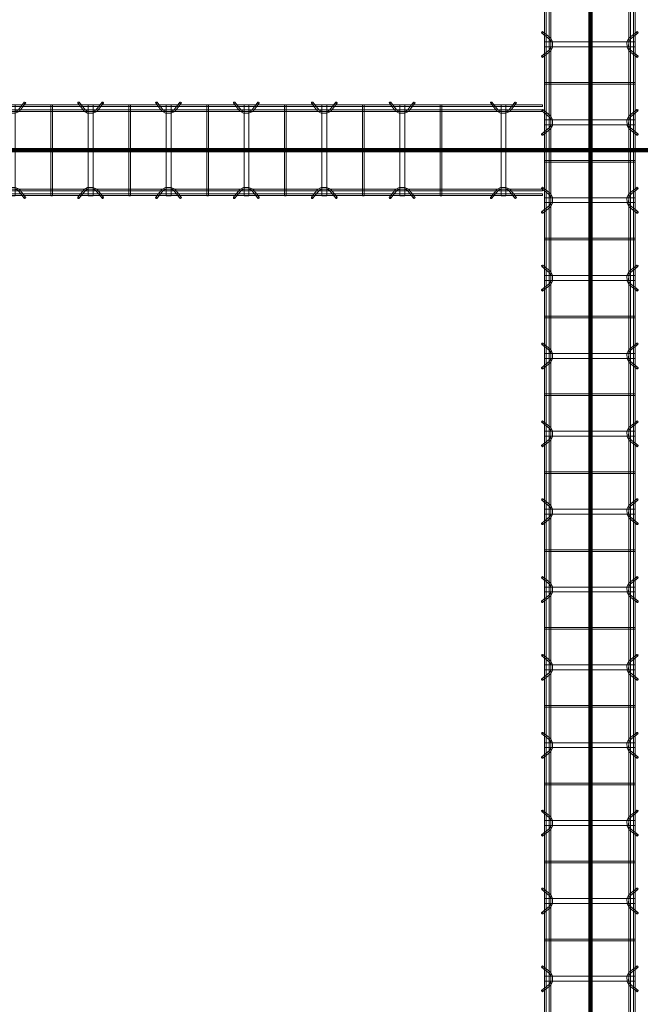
# Model space of a CAD drawing. Header units: inches. Extents: x -4136 to 1945, y -6639 to 12387.
# Tile 354 of 656: x -2752 to -2656, y 10336 to 10487. Entities that reach past the tile are written whole.
import ezdxf

# ---------------------------------------------------------------- set-up
doc = ezdxf.new("R2010")
doc.units = ezdxf.units.IN
doc.header["$MEASUREMENT"] = 0
doc.linetypes.add('Línea de rejilla', pattern=[0.875, 0.5, -0.125, 0.125, -0.125])
for name, color, linetype, lineweight in [('A-GENM', 7, 'Continuous', 9), ('S-BEAM', 7, 'Continuous', 9), ('S-GRID', 7, 'Continuous', 9)]:
    doc.layers.add(name, color=color, linetype=linetype, lineweight=lineweight)

# ---------------------------------------------------------------- blocks, each defined once
blk = doc.blocks.new('Dowel bar assembly - Dowel bar assembly-669756-SLAB ON GROUND JOINTS')
at = {"layer": 'S-BEAM', "color": 253, "true_color": 0xaaaaaa}
for p, q in [((2175, 1.98), (0, 1.98)), ((0, 1.72), (2175, 1.72)), ((436.02, 2.23), (436.97, 1.03)), ((437.18, 1.19), (436.23, 2.39)), ((437.62, 1.99), (437.62, -12.01)), ((438.38, 1.99), (437.62, 1.99)), ((437.62, 1.99), (438.38, 1.99)), ((438.38, -12.01), (438.38, 1.99)), ((439.76, 2.39), (438.81, 1.19)), ((439.01, 1.03), (439.96, 2.23)), ((443.87, 1.99), (443.87, -12.01)), ((444.13, 1.99), (443.87, 1.99)), ((443.87, 1.99), (444.13, 1.99)), ((444.13, -12.01), (444.13, 1.99)), ((448.02, 2.23), (448.97, 1.03)), ((449.18, 1.19), (448.23, 2.39)), ((449.62, 1.99), (449.62, -12.01)), ((450.38, 1.99), (449.62, 1.99)), ((449.62, 1.99), (450.38, 1.99)), ((450.38, -12.01), (450.38, 1.99)), ((451.76, 2.39), (450.81, 1.19)), ((451.01, 1.03), (451.96, 2.23)), ((455.87, 1.99), (455.87, -12.01)), ((456.13, 1.99), (455.87, 1.99)), ((455.87, 1.99), (456.13, 1.99)), ((456.13, -12.01), (456.13, 1.99)), ((460.02, 2.23), (460.97, 1.03)), ((461.18, 1.19), (460.23, 2.39)), ((461.62, 1.99), (461.62, -12.01)), ((462.38, 1.99), (461.62, 1.99)), ((461.62, 1.99), (462.38, 1.99)), ((462.38, -12.01), (462.38, 1.99)), ((463.76, 2.39), (462.81, 1.19)), ((463.01, 1.03), (463.96, 2.23)), ((467.87, 1.99), (467.87, -12.01)), ((468.13, 1.99), (467.87, 1.99)), ((467.87, 1.99), (468.13, 1.99)), ((468.13, -12.01), (468.13, 1.99)), ((472.02, 2.23), (472.97, 1.03)), ((473.18, 1.19), (472.23, 2.39)), ((473.62, 1.99), (473.62, -12.01)), ((474.38, 1.99), (473.62, 1.99)), ((473.62, 1.99), (474.38, 1.99)), ((474.38, -12.01), (474.38, 1.99)), ((475.76, 2.39), (474.81, 1.19)), ((475.01, 1.03), (475.96, 2.23)), ((479.87, 1.99), (479.87, -12.01)), ((480.13, 1.99), (479.87, 1.99)), ((479.87, 1.99), (480.13, 1.99)), ((480.13, -12.01), (480.13, 1.99)), ((484.02, 2.23), (484.97, 1.03)), ((485.18, 1.19), (484.23, 2.39)), ((485.62, 1.99), (485.62, -12.01)), ((486.38, 1.99), (485.62, 1.99)), ((485.62, 1.99), (486.38, 1.99)), ((486.38, -12.01), (486.38, 1.99)), ((487.76, 2.39), (486.81, 1.19)), ((487.01, 1.03), (487.96, 2.23)), ((491.87, 1.99), (491.87, -12.01)), ((492.13, 1.99), (491.87, 1.99)), ((491.87, 1.99), (492.13, 1.99)), ((492.13, -12.01), (492.13, 1.99)), ((496.02, 2.23), (496.97, 1.03)), ((497.18, 1.19), (496.23, 2.39)), ((497.62, 1.99), (497.62, -12.01)), ((498.38, 1.99), (497.62, 1.99)), ((497.62, 1.99), (498.38, 1.99)), ((498.38, -12.01), (498.38, 1.99)), ((499.76, 2.39), (498.81, 1.19)), ((499.01, 1.03), (499.96, 2.23)), ((503.87, 1.99), (503.87, -12.01)), ((504.13, 1.99), (503.87, 1.99)), ((503.87, 1.99), (504.13, 1.99)), ((504.13, -12.01), (504.13, 1.99)), ((508.02, 2.23), (508.97, 1.03)), ((509.18, 1.19), (508.23, 2.39)), ((509.62, 1.99), (509.62, -12.01)), ((510.38, 1.99), (509.62, 1.99)), ((509.62, 1.99), (510.38, 1.99)), ((510.38, -12.01), (510.38, 1.99)), ((511.76, 2.39), (510.81, 1.19)), ((511.01, 1.03), (511.96, 2.23)), ((515.87, 1.99), (515.87, -12.01)), ((516.13, 1.99), (515.87, 1.99)), ((515.87, 1.99), (516.13, 1.99)), ((516.13, -12.01), (516.13, 1.99)), ((520.02, 2.23), (520.97, 1.03)), ((521.18, 1.19), (520.23, 2.39)), ((521.62, 1.99), (521.62, -12.01)), ((522.38, 1.99), (521.62, 1.99)), ((521.62, 1.99), (522.38, 1.99)), ((522.38, -12.01), (522.38, 1.99)), ((523.76, 2.39), (522.81, 1.19)), ((523.01, 1.03), (523.96, 2.23)), ((527.87, 1.99), (527.87, -12.01)), ((528.13, 1.99), (527.87, 1.99)), ((527.87, 1.99), (528.13, 1.99)), ((528.13, -12.01), (528.13, 1.99)), ((532.02, 2.23), (532.97, 1.03)), ((533.18, 1.19), (532.23, 2.39)), ((533.62, 1.99), (533.62, -12.01)), ((534.38, 1.99), (533.62, 1.99)), ((533.62, 1.99), (534.38, 1.99)), ((534.38, -12.01), (534.38, 1.99)), ((535.76, 2.39), (534.81, 1.19)), ((535.01, 1.03), (535.96, 2.23)), ((539.87, 1.99), (539.87, -12.01)), ((540.13, 1.99), (539.87, 1.99)), ((539.87, 1.99), (540.13, 1.99)), ((540.13, -12.01), (540.13, 1.99)), ((544.02, 2.23), (544.97, 1.03)), ((545.18, 1.19), (544.23, 2.39)), ((545.62, 1.99), (545.62, -12.01)), ((546.38, 1.99), (545.62, 1.99)), ((545.62, 1.99), (546.38, 1.99)), ((546.38, -12.01), (546.38, 1.99)), ((547.76, 2.39), (546.81, 1.19)), ((547.01, 1.03), (547.96, 2.23)), ((551.87, 1.99), (551.87, -12.01)), ((552.13, 1.99), (551.87, 1.99)), ((551.87, 1.99), (552.13, 1.99)), ((552.13, -12.01), (552.13, 1.99)), ((556.02, 2.23), (556.97, 1.03)), ((557.18, 1.19), (556.23, 2.39)), ((557.62, 1.99), (557.62, -12.01)), ((558.38, 1.99), (557.62, 1.99)), ((557.62, 1.99), (558.38, 1.99)), ((558.38, -12.01), (558.38, 1.99)), ((559.76, 2.39), (558.81, 1.19)), ((559.01, 1.03), (559.96, 2.23)), ((563.87, 1.99), (563.87, -12.01)), ((564.13, 1.99), (563.87, 1.99)), ((563.87, 1.99), (564.13, 1.99)), ((564.13, -12.01), (564.13, 1.99)), ((568.02, 2.23), (568.97, 1.03)), ((569.18, 1.19), (568.23, 2.39)), ((569.62, 1.99), (569.62, -12.01)), ((570.38, 1.99), (569.62, 1.99)), ((569.62, 1.99), (570.38, 1.99)), ((570.38, -12.01), (570.38, 1.99)), ((571.76, 2.39), (570.81, 1.19)), ((571.01, 1.03), (571.96, 2.23)), ((575.87, 1.99), (575.87, -12.01)), ((576.13, 1.99), (575.87, 1.99)), ((575.87, 1.99), (576.13, 1.99)), ((576.13, -12.01), (576.13, 1.99)), ((580.02, 2.23), (580.97, 1.03)), ((581.18, 1.19), (580.23, 2.39)), ((581.62, 1.99), (581.62, -12.01)), ((582.38, 1.99), (581.62, 1.99)), ((581.62, 1.99), (582.38, 1.99)), ((582.38, -12.01), (582.38, 1.99)), ((583.76, 2.39), (582.81, 1.19)), ((583.01, 1.03), (583.96, 2.23)), ((2175, 1.25), (0, 1.25)), ((0, 0.99), (2175, 0.99)), ((2175, -11.01), (0, -11.01)), ((0, -11.27), (2175, -11.27)), ((2175, -11.74), (0, -11.74)), ((0, -12), (2175, -12)), ((436.97, -11.05), (436.02, -12.25)), ((436.23, -12.41), (437.18, -11.21)), ((438.38, -12.01), (437.62, -12.01)), ((437.62, -12.01), (438.38, -12.01)), ((438.81, -11.21), (439.76, -12.41)), ((439.96, -12.25), (439.01, -11.05)), ((444.13, -12.01), (443.87, -12.01)), ((443.87, -12.01), (444.13, -12.01)), ((448.97, -11.05), (448.02, -12.25)), ((448.23, -12.41), (449.18, -11.21)), ((450.38, -12.01), (449.62, -12.01)), ((449.62, -12.01), (450.38, -12.01)), ((450.81, -11.21), (451.76, -12.41)), ((451.96, -12.25), (451.01, -11.05)), ((456.13, -12.01), (455.87, -12.01)), ((455.87, -12.01), (456.13, -12.01)), ((460.97, -11.05), (460.02, -12.25)), ((460.23, -12.41), (461.18, -11.21)), ((462.38, -12.01), (461.62, -12.01)), ((461.62, -12.01), (462.38, -12.01)), ((462.81, -11.21), (463.76, -12.41)), ((463.96, -12.25), (463.01, -11.05)), ((468.13, -12.01), (467.87, -12.01)), ((467.87, -12.01), (468.13, -12.01)), ((472.97, -11.05), (472.02, -12.25)), ((472.23, -12.41), (473.18, -11.21)), ((474.38, -12.01), (473.62, -12.01)), ((473.62, -12.01), (474.38, -12.01)), ((474.81, -11.21), (475.76, -12.41)), ((475.96, -12.25), (475.01, -11.05)), ((480.13, -12.01), (479.87, -12.01)), ((479.87, -12.01), (480.13, -12.01)), ((484.97, -11.05), (484.02, -12.25)), ((484.23, -12.41), (485.18, -11.21)), ((486.38, -12.01), (485.62, -12.01)), ((485.62, -12.01), (486.38, -12.01)), ((486.81, -11.21), (487.76, -12.41)), ((487.96, -12.25), (487.01, -11.05)), ((492.13, -12.01), (491.87, -12.01)), ((491.87, -12.01), (492.13, -12.01)), ((496.97, -11.05), (496.02, -12.25)), ((496.23, -12.41), (497.18, -11.21)), ((498.38, -12.01), (497.62, -12.01)), ((497.62, -12.01), (498.38, -12.01)), ((498.81, -11.21), (499.76, -12.41)), ((499.96, -12.25), (499.01, -11.05)), ((504.13, -12.01), (503.87, -12.01)), ((503.87, -12.01), (504.13, -12.01)), ((508.97, -11.05), (508.02, -12.25)), ((508.23, -12.41), (509.18, -11.21)), ((510.38, -12.01), (509.62, -12.01)), ((509.62, -12.01), (510.38, -12.01)), ((510.81, -11.21), (511.76, -12.41)), ((511.96, -12.25), (511.01, -11.05)), ((516.13, -12.01), (515.87, -12.01)), ((515.87, -12.01), (516.13, -12.01)), ((520.97, -11.05), (520.02, -12.25)), ((520.23, -12.41), (521.18, -11.21)), ((522.38, -12.01), (521.62, -12.01)), ((521.62, -12.01), (522.38, -12.01)), ((522.81, -11.21), (523.76, -12.41)), ((523.96, -12.25), (523.01, -11.05)), ((528.13, -12.01), (527.87, -12.01)), ((527.87, -12.01), (528.13, -12.01)), ((532.97, -11.05), (532.02, -12.25)), ((532.23, -12.41), (533.18, -11.21)), ((534.38, -12.01), (533.62, -12.01)), ((533.62, -12.01), (534.38, -12.01)), ((534.81, -11.21), (535.76, -12.41)), ((535.96, -12.25), (535.01, -11.05)), ((540.13, -12.01), (539.87, -12.01)), ((539.87, -12.01), (540.13, -12.01)), ((544.97, -11.05), (544.02, -12.25)), ((544.23, -12.41), (545.18, -11.21)), ((546.38, -12.01), (545.62, -12.01)), ((545.62, -12.01), (546.38, -12.01)), ((546.81, -11.21), (547.76, -12.41)), ((547.96, -12.25), (547.01, -11.05)), ((552.13, -12.01), (551.87, -12.01)), ((551.87, -12.01), (552.13, -12.01)), ((556.97, -11.05), (556.02, -12.25)), ((556.23, -12.41), (557.18, -11.21)), ((558.38, -12.01), (557.62, -12.01)), ((557.62, -12.01), (558.38, -12.01)), ((558.81, -11.21), (559.76, -12.41)), ((559.96, -12.25), (559.01, -11.05)), ((564.13, -12.01), (563.87, -12.01)), ((563.87, -12.01), (564.13, -12.01)), ((568.97, -11.05), (568.02, -12.25)), ((568.23, -12.41), (569.18, -11.21)), ((570.38, -12.01), (569.62, -12.01)), ((569.62, -12.01), (570.38, -12.01)), ((570.81, -11.21), (571.76, -12.41)), ((571.96, -12.25), (571.01, -11.05)), ((576.13, -12.01), (575.87, -12.01)), ((575.87, -12.01), (576.13, -12.01)), ((580.97, -11.05), (580.02, -12.25)), ((580.23, -12.41), (581.18, -11.21)), ((582.38, -12.01), (581.62, -12.01)), ((581.62, -12.01), (582.38, -12.01)), ((582.81, -11.21), (583.76, -12.41)), ((583.96, -12.25), (583.01, -11.05))]:
    blk.add_line(p, q, dxfattribs=at)
at = {"layer": 'S-BEAM', "color": 253, "true_color": 0xaaaaaa, "flags": 128}
for points in [[(436.97, 1.03), (437.53, 0.73), (438.39, 0.72), (438.97, 0.99), (439.01, 1.03)], [(437.18, 1.19), (437.62, 0.97), (438.38, 0.98), (438.81, 1.19)], [(448.97, 1.03), (449.53, 0.73), (450.39, 0.72), (450.97, 0.99), (451.01, 1.03)], [(449.18, 1.19), (449.62, 0.97), (450.38, 0.98), (450.81, 1.19)], [(460.97, 1.03), (461.53, 0.73), (462.39, 0.72), (462.97, 0.99), (463.01, 1.03)], [(461.18, 1.19), (461.62, 0.97), (462.38, 0.98), (462.81, 1.19)], [(472.97, 1.03), (473.53, 0.73), (474.39, 0.72), (474.97, 0.99), (475.01, 1.03)], [(473.18, 1.19), (473.62, 0.97), (474.38, 0.98), (474.81, 1.19)], [(484.97, 1.03), (485.53, 0.73), (486.39, 0.72), (486.97, 0.99), (487.01, 1.03)], [(485.18, 1.19), (485.62, 0.97), (486.38, 0.98), (486.81, 1.19)], [(496.97, 1.03), (497.53, 0.73), (498.39, 0.72), (498.97, 0.99), (499.01, 1.03)], [(497.18, 1.19), (497.62, 0.97), (498.38, 0.98), (498.81, 1.19)], [(508.97, 1.03), (509.53, 0.73), (510.39, 0.72), (510.97, 0.99), (511.01, 1.03)], [(509.18, 1.19), (509.62, 0.97), (510.38, 0.98), (510.81, 1.19)], [(520.97, 1.03), (521.53, 0.73), (522.39, 0.72), (522.97, 0.99), (523.01, 1.03)], [(521.18, 1.19), (521.62, 0.97), (522.38, 0.98), (522.81, 1.19)], [(532.97, 1.03), (533.53, 0.73), (534.39, 0.72), (534.97, 0.99), (535.01, 1.03)], [(533.18, 1.19), (533.62, 0.97), (534.38, 0.98), (534.81, 1.19)], [(544.97, 1.03), (545.53, 0.73), (546.39, 0.72), (546.97, 0.99), (547.01, 1.03)], [(545.18, 1.19), (545.62, 0.97), (546.38, 0.98), (546.81, 1.19)], [(556.97, 1.03), (557.53, 0.73), (558.39, 0.72), (558.97, 0.99), (559.01, 1.03)], [(557.18, 1.19), (557.62, 0.97), (558.38, 0.98), (558.81, 1.19)], [(568.97, 1.03), (569.53, 0.73), (570.39, 0.72), (570.97, 0.99), (571.01, 1.03)], [(569.18, 1.19), (569.62, 0.97), (570.38, 0.98), (570.81, 1.19)], [(580.97, 1.03), (581.53, 0.73), (582.39, 0.72), (582.97, 0.99), (583.01, 1.03)], [(581.18, 1.19), (581.62, 0.97), (582.38, 0.98), (582.81, 1.19)], [(436.97, -11.05), (437.53, -10.75), (438.39, -10.74), (438.97, -11.01), (439.01, -11.05)], [(437.18, -11.21), (437.62, -10.99), (438.38, -11), (438.81, -11.21)], [(448.97, -11.05), (449.53, -10.75), (450.39, -10.74), (450.97, -11.01), (451.01, -11.05)], [(449.18, -11.21), (449.62, -10.99), (450.38, -11), (450.81, -11.21)], [(460.97, -11.05), (461.53, -10.75), (462.39, -10.74), (462.97, -11.01), (463.01, -11.05)], [(461.18, -11.21), (461.62, -10.99), (462.38, -11), (462.81, -11.21)], [(472.97, -11.05), (473.53, -10.75), (474.39, -10.74), (474.97, -11.01), (475.01, -11.05)], [(473.18, -11.21), (473.62, -10.99), (474.38, -11), (474.81, -11.21)], [(484.97, -11.05), (485.53, -10.75), (486.39, -10.74), (486.97, -11.01), (487.01, -11.05)], [(485.18, -11.21), (485.62, -10.99), (486.38, -11), (486.81, -11.21)], [(496.97, -11.05), (497.53, -10.75), (498.39, -10.74), (498.97, -11.01), (499.01, -11.05)], [(497.18, -11.21), (497.62, -10.99), (498.38, -11), (498.81, -11.21)], [(508.97, -11.05), (509.53, -10.75), (510.39, -10.74), (510.97, -11.01), (511.01, -11.05)], [(509.18, -11.21), (509.62, -10.99), (510.38, -11), (510.81, -11.21)], [(520.97, -11.05), (521.53, -10.75), (522.39, -10.74), (522.97, -11.01), (523.01, -11.05)], [(521.18, -11.21), (521.62, -10.99), (522.38, -11), (522.81, -11.21)], [(532.97, -11.05), (533.53, -10.75), (534.39, -10.74), (534.97, -11.01), (535.01, -11.05)], [(533.18, -11.21), (533.62, -10.99), (534.38, -11), (534.81, -11.21)], [(544.97, -11.05), (545.53, -10.75), (546.39, -10.74), (546.97, -11.01), (547.01, -11.05)], [(545.18, -11.21), (545.62, -10.99), (546.38, -11), (546.81, -11.21)], [(556.97, -11.05), (557.53, -10.75), (558.39, -10.74), (558.97, -11.01), (559.01, -11.05)], [(557.18, -11.21), (557.62, -10.99), (558.38, -11), (558.81, -11.21)], [(568.97, -11.05), (569.53, -10.75), (570.39, -10.74), (570.97, -11.01), (571.01, -11.05)], [(569.18, -11.21), (569.62, -10.99), (570.38, -11), (570.81, -11.21)], [(580.97, -11.05), (581.53, -10.75), (582.39, -10.74), (582.97, -11.01), (583.01, -11.05)], [(581.18, -11.21), (581.62, -10.99), (582.38, -11), (582.81, -11.21)]]:
    blk.add_lwpolyline(points, dxfattribs=at)
at = {"layer": 'S-BEAM', "color": 253, "true_color": 0xaaaaaa}
for centre, major_axis, start_param, end_param in [((436.12, 2.31), (0.101, 0.08), 5.709265, 8.850858), ((436.12, 2.31), (0.101, 0.08), 2.567673, 5.709265), ((439.86, 2.31), (-0.101, 0.08), 3.715513, 6.857105), ((439.86, 2.31), (-0.101, 0.08), 0.57392, 3.715513), ((448.12, 2.31), (0.101, 0.08), 5.709265, 8.850858), ((448.12, 2.31), (0.101, 0.08), 2.567673, 5.709265), ((451.86, 2.31), (-0.101, 0.08), 3.715513, 6.857105), ((451.86, 2.31), (-0.101, 0.08), 0.57392, 3.715513), ((460.12, 2.31), (0.101, 0.08), 5.709265, 8.850858), ((460.12, 2.31), (0.101, 0.08), 2.567673, 5.709265), ((463.86, 2.31), (-0.101, 0.08), 3.715513, 6.857105), ((463.86, 2.31), (-0.101, 0.08), 0.57392, 3.715513), ((472.12, 2.31), (0.101, 0.08), 5.709265, 8.850858), ((472.12, 2.31), (0.101, 0.08), 2.567673, 5.709265), ((475.86, 2.31), (-0.101, 0.08), 3.715513, 6.857105), ((475.86, 2.31), (-0.101, 0.08), 0.57392, 3.715513), ((484.12, 2.31), (0.101, 0.08), 5.709265, 8.850858), ((484.12, 2.31), (0.101, 0.08), 2.567673, 5.709265), ((487.86, 2.31), (-0.101, 0.08), 3.715513, 6.857105), ((487.86, 2.31), (-0.101, 0.08), 0.57392, 3.715513), ((496.12, 2.31), (0.101, 0.08), 5.709265, 8.850858), ((496.12, 2.31), (0.101, 0.08), 2.567673, 5.709265), ((499.86, 2.31), (-0.101, 0.08), 3.715513, 6.857105), ((499.86, 2.31), (-0.101, 0.08), 0.57392, 3.715513), ((508.12, 2.31), (0.101, 0.08), 5.709265, 8.850858), ((508.12, 2.31), (0.101, 0.08), 2.567673, 5.709265), ((511.86, 2.31), (-0.101, 0.08), 3.715513, 6.857105), ((511.86, 2.31), (-0.101, 0.08), 0.57392, 3.715513), ((520.12, 2.31), (0.101, 0.08), 5.709265, 8.850858), ((520.12, 2.31), (0.101, 0.08), 2.567673, 5.709265), ((523.86, 2.31), (-0.101, 0.08), 3.715513, 6.857105), ((523.86, 2.31), (-0.101, 0.08), 0.57392, 3.715513), ((532.12, 2.31), (0.101, 0.08), 5.709265, 8.850858), ((532.12, 2.31), (0.101, 0.08), 2.567673, 5.709265), ((535.86, 2.31), (-0.101, 0.08), 3.715513, 6.857105), ((535.86, 2.31), (-0.101, 0.08), 0.57392, 3.715513), ((544.12, 2.31), (0.101, 0.08), 5.709265, 8.850858), ((544.12, 2.31), (0.101, 0.08), 2.567673, 5.709265), ((547.86, 2.31), (-0.101, 0.08), 3.715513, 6.857105), ((547.86, 2.31), (-0.101, 0.08), 0.57392, 3.715513), ((556.12, 2.31), (0.101, 0.08), 5.709265, 8.850858), ((556.12, 2.31), (0.101, 0.08), 2.567673, 5.709265), ((559.86, 2.31), (-0.101, 0.08), 3.715513, 6.857105), ((559.86, 2.31), (-0.101, 0.08), 0.57392, 3.715513), ((568.12, 2.31), (0.101, 0.08), 5.709265, 8.850858), ((568.12, 2.31), (0.101, 0.08), 2.567673, 5.709265), ((571.86, 2.31), (-0.101, 0.08), 3.715513, 6.857105), ((571.86, 2.31), (-0.101, 0.08), 0.57392, 3.715513), ((580.12, 2.31), (0.101, 0.08), 5.709265, 8.850858), ((580.12, 2.31), (0.101, 0.08), 2.567673, 5.709265), ((583.86, 2.31), (-0.101, 0.08), 3.715513, 6.857105), ((583.86, 2.31), (-0.101, 0.08), 0.57392, 3.715513), ((436.12, -12.33), (-0.101, 0.08), 3.715513, 6.857105), ((436.12, -12.33), (-0.101, 0.08), 0.57392, 3.715513), ((439.86, -12.33), (0.101, 0.08), 5.709265, 8.850858), ((439.86, -12.33), (0.101, 0.08), 2.567673, 5.709265), ((448.12, -12.33), (-0.101, 0.08), 3.715513, 6.857105), ((448.12, -12.33), (-0.101, 0.08), 0.57392, 3.715513), ((451.86, -12.33), (0.101, 0.08), 5.709265, 8.850858), ((451.86, -12.33), (0.101, 0.08), 2.567673, 5.709265), ((460.12, -12.33), (-0.101, 0.08), 3.715513, 6.857105), ((460.12, -12.33), (-0.101, 0.08), 0.57392, 3.715513), ((463.86, -12.33), (0.101, 0.08), 5.709265, 8.850858), ((463.86, -12.33), (0.101, 0.08), 2.567673, 5.709265), ((472.12, -12.33), (-0.101, 0.08), 3.715513, 6.857105), ((472.12, -12.33), (-0.101, 0.08), 0.57392, 3.715513), ((475.86, -12.33), (0.101, 0.08), 5.709265, 8.850858), ((475.86, -12.33), (0.101, 0.08), 2.567673, 5.709265), ((484.12, -12.33), (-0.101, 0.08), 3.715513, 6.857105), ((484.12, -12.33), (-0.101, 0.08), 0.57392, 3.715513), ((487.86, -12.33), (0.101, 0.08), 5.709265, 8.850858), ((487.86, -12.33), (0.101, 0.08), 2.567673, 5.709265), ((496.12, -12.33), (-0.101, 0.08), 3.715513, 6.857105), ((496.12, -12.33), (-0.101, 0.08), 0.57392, 3.715513), ((499.86, -12.33), (0.101, 0.08), 5.709265, 8.850858), ((499.86, -12.33), (0.101, 0.08), 2.567673, 5.709265), ((508.12, -12.33), (-0.101, 0.08), 3.715513, 6.857105), ((508.12, -12.33), (-0.101, 0.08), 0.57392, 3.715513), ((511.86, -12.33), (0.101, 0.08), 5.709265, 8.850858), ((511.86, -12.33), (0.101, 0.08), 2.567673, 5.709265), ((520.12, -12.33), (-0.101, 0.08), 3.715513, 6.857105), ((520.12, -12.33), (-0.101, 0.08), 0.57392, 3.715513), ((523.86, -12.33), (0.101, 0.08), 5.709265, 8.850858), ((523.86, -12.33), (0.101, 0.08), 2.567673, 5.709265), ((532.12, -12.33), (-0.101, 0.08), 3.715513, 6.857105), ((532.12, -12.33), (-0.101, 0.08), 0.57392, 3.715513), ((535.86, -12.33), (0.101, 0.08), 5.709265, 8.850858), ((535.86, -12.33), (0.101, 0.08), 2.567673, 5.709265), ((544.12, -12.33), (-0.101, 0.08), 3.715513, 6.857105), ((544.12, -12.33), (-0.101, 0.08), 0.57392, 3.715513), ((547.86, -12.33), (0.101, 0.08), 5.709265, 8.850858), ((547.86, -12.33), (0.101, 0.08), 2.567673, 5.709265), ((556.12, -12.33), (-0.101, 0.08), 3.715513, 6.857105), ((556.12, -12.33), (-0.101, 0.08), 0.57392, 3.715513), ((559.86, -12.33), (0.101, 0.08), 5.709265, 8.850858), ((559.86, -12.33), (0.101, 0.08), 2.567673, 5.709265), ((568.12, -12.33), (-0.101, 0.08), 3.715513, 6.857105), ((568.12, -12.33), (-0.101, 0.08), 0.57392, 3.715513), ((571.86, -12.33), (0.101, 0.08), 5.709265, 8.850858), ((571.86, -12.33), (0.101, 0.08), 2.567673, 5.709265), ((580.12, -12.33), (-0.101, 0.08), 3.715513, 6.857105), ((580.12, -12.33), (-0.101, 0.08), 0.57392, 3.715513), ((583.86, -12.33), (0.101, 0.08), 5.709265, 8.850858), ((583.86, -12.33), (0.101, 0.08), 2.567673, 5.709265)]:
    blk.add_ellipse(centre, major_axis=major_axis, ratio=0.816528, start_param=start_param, end_param=end_param, dxfattribs=at)
blk = doc.blocks.new('Dowel bar assembly - Dowel bar assembly-670865-SLAB ON GROUND JOINTS')
at = {"layer": 'S-BEAM', "color": 253, "true_color": 0xaaaaaa}
for p, q in [((135.61, 1.98), (0, 1.98)), ((0, 1.98), (0, 1.72)), ((0, 1.72), (0, 1.98)), ((0, 1.72), (135.61, 1.72)), ((4.02, 2.23), (4.97, 1.03)), ((5.18, 1.19), (4.23, 2.39)), ((5.63, 1.99), (5.63, -12.01)), ((6.38, 1.99), (5.63, 1.99)), ((5.63, 1.99), (6.38, 1.99)), ((6.38, -12.01), (6.38, 1.99)), ((7.76, 2.39), (6.81, 1.19)), ((7.01, 1.03), (7.96, 2.23)), ((11.87, 1.99), (11.87, -12.01)), ((12.13, 1.99), (11.87, 1.99)), ((11.87, 1.99), (12.13, 1.99)), ((12.13, -12.01), (12.13, 1.99)), ((16.02, 2.23), (16.97, 1.03)), ((17.18, 1.19), (16.23, 2.39)), ((17.63, 1.99), (17.63, -12.01)), ((18.38, 1.99), (17.63, 1.99)), ((17.63, 1.99), (18.38, 1.99)), ((18.38, -12.01), (18.38, 1.99)), ((19.76, 2.39), (18.81, 1.19)), ((19.01, 1.03), (19.96, 2.23)), ((23.87, 1.99), (23.87, -12.01)), ((24.13, 1.99), (23.87, 1.99)), ((23.87, 1.99), (24.13, 1.99)), ((24.13, -12.01), (24.13, 1.99)), ((28.02, 2.23), (28.97, 1.03)), ((29.18, 1.19), (28.23, 2.39)), ((29.63, 1.99), (29.63, -12.01)), ((30.38, 1.99), (29.63, 1.99)), ((29.63, 1.99), (30.38, 1.99)), ((30.38, -12.01), (30.38, 1.99)), ((31.76, 2.39), (30.81, 1.19)), ((31.01, 1.03), (31.96, 2.23)), ((35.87, 1.99), (35.87, -12.01)), ((36.13, 1.99), (35.87, 1.99)), ((35.87, 1.99), (36.13, 1.99)), ((36.13, -12.01), (36.13, 1.99)), ((40.02, 2.23), (40.97, 1.03)), ((41.18, 1.19), (40.23, 2.39)), ((41.63, 1.99), (41.63, -12.01)), ((42.38, 1.99), (41.63, 1.99)), ((41.63, 1.99), (42.38, 1.99)), ((42.38, -12.01), (42.38, 1.99)), ((43.76, 2.39), (42.81, 1.19)), ((43.01, 1.03), (43.96, 2.23)), ((47.87, 1.99), (47.87, -12.01)), ((48.13, 1.99), (47.87, 1.99)), ((47.87, 1.99), (48.13, 1.99)), ((48.13, -12.01), (48.13, 1.99)), ((52.02, 2.23), (52.97, 1.03)), ((53.18, 1.19), (52.23, 2.39)), ((53.63, 1.99), (53.63, -12.01)), ((54.38, 1.99), (53.63, 1.99)), ((53.63, 1.99), (54.38, 1.99)), ((54.38, -12.01), (54.38, 1.99)), ((55.76, 2.39), (54.81, 1.19)), ((55.01, 1.03), (55.96, 2.23)), ((59.87, 1.99), (59.87, -12.01)), ((60.13, 1.99), (59.87, 1.99)), ((59.87, 1.99), (60.13, 1.99)), ((60.13, -12.01), (60.13, 1.99)), ((64.02, 2.23), (64.97, 1.03)), ((65.18, 1.19), (64.23, 2.39)), ((65.63, 1.99), (65.63, -12.01)), ((66.38, 1.99), (65.63, 1.99)), ((65.63, 1.99), (66.38, 1.99)), ((66.38, -12.01), (66.38, 1.99)), ((67.76, 2.39), (66.81, 1.19)), ((67.01, 1.03), (67.96, 2.23)), ((71.87, 1.99), (71.87, -12.01)), ((72.13, 1.99), (71.87, 1.99)), ((71.87, 1.99), (72.13, 1.99)), ((72.13, -12.01), (72.13, 1.99)), ((76.02, 2.23), (76.97, 1.03)), ((77.18, 1.19), (76.23, 2.39)), ((77.63, 1.99), (77.63, -12.01)), ((78.38, 1.99), (77.63, 1.99)), ((77.63, 1.99), (78.38, 1.99)), ((78.38, -12.01), (78.38, 1.99)), ((79.76, 2.39), (78.81, 1.19)), ((79.01, 1.03), (79.96, 2.23)), ((83.87, 1.99), (83.87, -12.01)), ((84.13, 1.99), (83.87, 1.99)), ((83.87, 1.99), (84.13, 1.99)), ((84.13, -12.01), (84.13, 1.99)), ((88.02, 2.23), (88.97, 1.03)), ((89.18, 1.19), (88.23, 2.39)), ((89.63, 1.99), (89.63, -12.01)), ((90.38, 1.99), (89.63, 1.99)), ((89.63, 1.99), (90.38, 1.99)), ((90.38, -12.01), (90.38, 1.99)), ((91.76, 2.39), (90.81, 1.19)), ((91.01, 1.03), (91.96, 2.23)), ((95.87, 1.99), (95.87, -12.01)), ((96.13, 1.99), (95.87, 1.99)), ((95.87, 1.99), (96.13, 1.99)), ((96.13, -12.01), (96.13, 1.99)), ((100.02, 2.23), (100.97, 1.03)), ((101.18, 1.19), (100.23, 2.39)), ((101.63, 1.99), (101.63, -12.01)), ((102.38, 1.99), (101.63, 1.99)), ((101.63, 1.99), (102.38, 1.99)), ((102.38, -12.01), (102.38, 1.99)), ((103.76, 2.39), (102.81, 1.19)), ((103.01, 1.03), (103.96, 2.23)), ((107.87, 1.99), (107.87, -12.01)), ((108.13, 1.99), (107.87, 1.99)), ((107.87, 1.99), (108.13, 1.99)), ((108.13, -12.01), (108.13, 1.99)), ((112.02, 2.23), (112.97, 1.03)), ((113.18, 1.19), (112.23, 2.39)), ((113.63, 1.99), (113.63, -12.01)), ((114.38, 1.99), (113.63, 1.99)), ((113.63, 1.99), (114.38, 1.99)), ((114.38, -12.01), (114.38, 1.99)), ((115.76, 2.39), (114.81, 1.19)), ((115.01, 1.03), (115.96, 2.23)), ((119.87, 1.99), (119.87, -12.01)), ((120.13, 1.99), (119.87, 1.99)), ((119.87, 1.99), (120.13, 1.99)), ((120.13, -12.01), (120.13, 1.99)), ((127.63, 2.23), (128.58, 1.03)), ((128.78, 1.19), (127.83, 2.39)), ((129.23, 1.99), (129.23, -12.01)), ((129.98, 1.99), (129.23, 1.99)), ((129.23, 1.99), (129.98, 1.99)), ((129.98, -12.01), (129.98, 1.99)), ((131.37, 2.39), (130.42, 1.19)), ((130.62, 1.03), (131.57, 2.23)), ((135.61, 1.98), (135.61, 1.72)), ((135.61, 1.72), (135.61, 1.98)), ((135.61, 1.25), (0, 1.25)), ((0, 0.99), (0, 1.25)), ((0, 1.25), (0, 0.99)), ((0, 0.99), (135.61, 0.99)), ((135.61, 0.99), (135.61, 1.25)), ((135.61, 1.25), (135.61, 0.99)), ((135.61, -11.01), (0, -11.01)), ((0, -11.27), (0, -11.01)), ((0, -11.01), (0, -11.27)), ((0, -11.27), (135.61, -11.27)), ((135.61, -11.74), (0, -11.74)), ((0, -12), (0, -11.74)), ((0, -11.74), (0, -12)), ((0, -12), (135.61, -12)), ((4.97, -11.05), (4.02, -12.25)), ((4.23, -12.41), (5.18, -11.21)), ((6.38, -12.01), (5.63, -12.01)), ((5.63, -12.01), (6.38, -12.01)), ((6.81, -11.21), (7.76, -12.41)), ((7.96, -12.25), (7.01, -11.05)), ((12.13, -12.01), (11.87, -12.01)), ((11.87, -12.01), (12.13, -12.01)), ((16.97, -11.05), (16.02, -12.25)), ((16.23, -12.41), (17.18, -11.21)), ((18.38, -12.01), (17.63, -12.01)), ((17.63, -12.01), (18.38, -12.01)), ((18.81, -11.21), (19.76, -12.41)), ((19.96, -12.25), (19.01, -11.05)), ((24.13, -12.01), (23.87, -12.01)), ((23.87, -12.01), (24.13, -12.01)), ((28.97, -11.05), (28.02, -12.25)), ((28.23, -12.41), (29.18, -11.21)), ((30.38, -12.01), (29.63, -12.01)), ((29.63, -12.01), (30.38, -12.01)), ((30.81, -11.21), (31.76, -12.41)), ((31.96, -12.25), (31.01, -11.05)), ((36.13, -12.01), (35.87, -12.01)), ((35.87, -12.01), (36.13, -12.01)), ((40.97, -11.05), (40.02, -12.25)), ((40.23, -12.41), (41.18, -11.21)), ((42.38, -12.01), (41.63, -12.01)), ((41.63, -12.01), (42.38, -12.01)), ((42.81, -11.21), (43.76, -12.41)), ((43.96, -12.25), (43.01, -11.05)), ((48.13, -12.01), (47.87, -12.01)), ((47.87, -12.01), (48.13, -12.01)), ((52.97, -11.05), (52.02, -12.25)), ((52.23, -12.41), (53.18, -11.21)), ((54.38, -12.01), (53.63, -12.01)), ((53.63, -12.01), (54.38, -12.01)), ((54.81, -11.21), (55.76, -12.41)), ((55.96, -12.25), (55.01, -11.05)), ((60.13, -12.01), (59.87, -12.01)), ((59.87, -12.01), (60.13, -12.01)), ((64.97, -11.05), (64.02, -12.25)), ((64.23, -12.41), (65.18, -11.21)), ((66.38, -12.01), (65.63, -12.01)), ((65.63, -12.01), (66.38, -12.01)), ((66.81, -11.21), (67.76, -12.41)), ((67.96, -12.25), (67.01, -11.05)), ((72.13, -12.01), (71.87, -12.01)), ((71.87, -12.01), (72.13, -12.01)), ((76.97, -11.05), (76.02, -12.25)), ((76.23, -12.41), (77.18, -11.21)), ((78.38, -12.01), (77.63, -12.01)), ((77.63, -12.01), (78.38, -12.01)), ((78.81, -11.21), (79.76, -12.41)), ((79.96, -12.25), (79.01, -11.05)), ((84.13, -12.01), (83.87, -12.01)), ((83.87, -12.01), (84.13, -12.01)), ((88.97, -11.05), (88.02, -12.25)), ((88.23, -12.41), (89.18, -11.21)), ((90.38, -12.01), (89.63, -12.01)), ((89.63, -12.01), (90.38, -12.01)), ((90.81, -11.21), (91.76, -12.41)), ((91.96, -12.25), (91.01, -11.05)), ((96.13, -12.01), (95.87, -12.01)), ((95.87, -12.01), (96.13, -12.01)), ((100.97, -11.05), (100.02, -12.25)), ((100.23, -12.41), (101.18, -11.21)), ((102.38, -12.01), (101.63, -12.01)), ((101.63, -12.01), (102.38, -12.01)), ((102.81, -11.21), (103.76, -12.41)), ((103.96, -12.25), (103.01, -11.05)), ((108.13, -12.01), (107.87, -12.01)), ((107.87, -12.01), (108.13, -12.01)), ((112.97, -11.05), (112.02, -12.25)), ((112.23, -12.41), (113.18, -11.21)), ((114.38, -12.01), (113.63, -12.01)), ((113.63, -12.01), (114.38, -12.01)), ((114.81, -11.21), (115.76, -12.41)), ((115.96, -12.25), (115.01, -11.05)), ((120.13, -12.01), (119.87, -12.01)), ((119.87, -12.01), (120.13, -12.01)), ((128.58, -11.05), (127.63, -12.25)), ((127.83, -12.41), (128.78, -11.21)), ((129.98, -12.01), (129.23, -12.01)), ((129.23, -12.01), (129.98, -12.01)), ((130.42, -11.21), (131.37, -12.41)), ((131.57, -12.25), (130.62, -11.05)), ((135.61, -11.27), (135.61, -11.01)), ((135.61, -11.01), (135.61, -11.27)), ((135.61, -12), (135.61, -11.74)), ((135.61, -11.74), (135.61, -12))]:
    blk.add_line(p, q, dxfattribs=at)
at = {"layer": 'S-BEAM', "color": 253, "true_color": 0xaaaaaa, "flags": 128}
for points in [[(4.97, 1.03), (5.53, 0.73), (6.39, 0.72), (6.97, 0.99), (7.01, 1.03)], [(5.18, 1.19), (5.62, 0.97), (6.38, 0.98), (6.81, 1.19)], [(16.97, 1.03), (17.53, 0.73), (18.39, 0.72), (18.97, 0.99), (19.01, 1.03)], [(17.18, 1.19), (17.62, 0.97), (18.38, 0.98), (18.81, 1.19)], [(28.97, 1.03), (29.53, 0.73), (30.39, 0.72), (30.97, 0.99), (31.01, 1.03)], [(29.18, 1.19), (29.62, 0.97), (30.38, 0.98), (30.81, 1.19)], [(40.97, 1.03), (41.53, 0.73), (42.39, 0.72), (42.97, 0.99), (43.01, 1.03)], [(41.18, 1.19), (41.62, 0.97), (42.38, 0.98), (42.81, 1.19)], [(52.97, 1.03), (53.53, 0.73), (54.39, 0.72), (54.97, 0.99), (55.01, 1.03)], [(53.18, 1.19), (53.62, 0.97), (54.38, 0.98), (54.81, 1.19)], [(64.97, 1.03), (65.53, 0.73), (66.39, 0.72), (66.97, 0.99), (67.01, 1.03)], [(65.18, 1.19), (65.62, 0.97), (66.38, 0.98), (66.81, 1.19)], [(76.97, 1.03), (77.53, 0.73), (78.39, 0.72), (78.97, 0.99), (79.01, 1.03)], [(77.18, 1.19), (77.62, 0.97), (78.38, 0.98), (78.81, 1.19)], [(88.97, 1.03), (89.53, 0.73), (90.39, 0.72), (90.97, 0.99), (91.01, 1.03)], [(89.18, 1.19), (89.62, 0.97), (90.38, 0.98), (90.81, 1.19)], [(100.97, 1.03), (101.53, 0.73), (102.39, 0.72), (102.97, 0.99), (103.01, 1.03)], [(101.18, 1.19), (101.62, 0.97), (102.38, 0.98), (102.81, 1.19)], [(112.97, 1.03), (113.53, 0.73), (114.39, 0.72), (114.97, 0.99), (115.01, 1.03)], [(113.18, 1.19), (113.62, 0.97), (114.38, 0.98), (114.81, 1.19)], [(128.58, 1.03), (129.13, 0.73), (129.99, 0.72), (130.58, 0.99), (130.62, 1.03)], [(128.78, 1.19), (129.23, 0.97), (129.99, 0.98), (130.42, 1.19)], [(4.97, -11.05), (5.53, -10.75), (6.39, -10.74), (6.97, -11.01), (7.01, -11.05)], [(5.18, -11.21), (5.62, -10.99), (6.38, -11), (6.81, -11.21)], [(16.97, -11.05), (17.53, -10.75), (18.39, -10.74), (18.97, -11.01), (19.01, -11.05)], [(17.18, -11.21), (17.62, -10.99), (18.38, -11), (18.81, -11.21)], [(28.97, -11.05), (29.53, -10.75), (30.39, -10.74), (30.97, -11.01), (31.01, -11.05)], [(29.18, -11.21), (29.62, -10.99), (30.38, -11), (30.81, -11.21)], [(40.97, -11.05), (41.53, -10.75), (42.39, -10.74), (42.97, -11.01), (43.01, -11.05)], [(41.18, -11.21), (41.62, -10.99), (42.38, -11), (42.81, -11.21)], [(52.97, -11.05), (53.53, -10.75), (54.39, -10.74), (54.97, -11.01), (55.01, -11.05)], [(53.18, -11.21), (53.62, -10.99), (54.38, -11), (54.81, -11.21)], [(64.97, -11.05), (65.53, -10.75), (66.39, -10.74), (66.97, -11.01), (67.01, -11.05)], [(65.18, -11.21), (65.62, -10.99), (66.38, -11), (66.81, -11.21)], [(76.97, -11.05), (77.53, -10.75), (78.39, -10.74), (78.97, -11.01), (79.01, -11.05)], [(77.18, -11.21), (77.62, -10.99), (78.38, -11), (78.81, -11.21)], [(88.97, -11.05), (89.53, -10.75), (90.39, -10.74), (90.97, -11.01), (91.01, -11.05)], [(89.18, -11.21), (89.62, -10.99), (90.38, -11), (90.81, -11.21)], [(100.97, -11.05), (101.53, -10.75), (102.39, -10.74), (102.97, -11.01), (103.01, -11.05)], [(101.18, -11.21), (101.62, -10.99), (102.38, -11), (102.81, -11.21)], [(112.97, -11.05), (113.53, -10.75), (114.39, -10.74), (114.97, -11.01), (115.01, -11.05)], [(113.18, -11.21), (113.62, -10.99), (114.38, -11), (114.81, -11.21)], [(128.58, -11.05), (129.13, -10.75), (129.99, -10.74), (130.58, -11.01), (130.62, -11.05)], [(128.78, -11.21), (129.23, -10.99), (129.99, -11), (130.42, -11.21)]]:
    blk.add_lwpolyline(points, dxfattribs=at)
at = {"layer": 'S-BEAM', "color": 253, "true_color": 0xaaaaaa}
for centre, major_axis, start_param, end_param in [((4.12, 2.31), (0.101, 0.08), 5.709265, 8.850858), ((4.12, 2.31), (0.101, 0.08), 2.567673, 5.709265), ((7.86, 2.31), (-0.101, 0.08), 3.715513, 6.857105), ((7.86, 2.31), (-0.101, 0.08), 0.57392, 3.715513), ((16.12, 2.31), (0.101, 0.08), 5.709265, 8.850858), ((16.12, 2.31), (0.101, 0.08), 2.567673, 5.709265), ((19.86, 2.31), (-0.101, 0.08), 3.715513, 6.857105), ((19.86, 2.31), (-0.101, 0.08), 0.57392, 3.715513), ((28.12, 2.31), (0.101, 0.08), 5.709265, 8.850858), ((28.12, 2.31), (0.101, 0.08), 2.567673, 5.709265), ((31.86, 2.31), (-0.101, 0.08), 3.715513, 6.857105), ((31.86, 2.31), (-0.101, 0.08), 0.57392, 3.715513), ((40.12, 2.31), (0.101, 0.08), 5.709265, 8.850858), ((40.12, 2.31), (0.101, 0.08), 2.567673, 5.709265), ((43.86, 2.31), (-0.101, 0.08), 3.715513, 6.857105), ((43.86, 2.31), (-0.101, 0.08), 0.57392, 3.715513), ((52.12, 2.31), (0.101, 0.08), 5.709265, 8.850858), ((52.12, 2.31), (0.101, 0.08), 2.567673, 5.709265), ((55.86, 2.31), (-0.101, 0.08), 3.715513, 6.857105), ((55.86, 2.31), (-0.101, 0.08), 0.57392, 3.715513), ((64.12, 2.31), (0.101, 0.08), 5.709265, 8.850858), ((64.12, 2.31), (0.101, 0.08), 2.567673, 5.709265), ((67.86, 2.31), (-0.101, 0.08), 3.715513, 6.857105), ((67.86, 2.31), (-0.101, 0.08), 0.57392, 3.715513), ((76.12, 2.31), (0.101, 0.08), 5.709265, 8.850858), ((76.12, 2.31), (0.101, 0.08), 2.567673, 5.709265), ((79.86, 2.31), (-0.101, 0.08), 3.715513, 6.857105), ((79.86, 2.31), (-0.101, 0.08), 0.57392, 3.715513), ((88.12, 2.31), (0.101, 0.08), 5.709265, 8.850858), ((88.12, 2.31), (0.101, 0.08), 2.567673, 5.709265), ((91.86, 2.31), (-0.101, 0.08), 3.715513, 6.857105), ((91.86, 2.31), (-0.101, 0.08), 0.57392, 3.715513), ((100.12, 2.31), (0.101, 0.08), 5.709265, 8.850858), ((100.12, 2.31), (0.101, 0.08), 2.567673, 5.709265), ((103.86, 2.31), (-0.101, 0.08), 3.715513, 6.857105), ((103.86, 2.31), (-0.101, 0.08), 0.57392, 3.715513), ((112.12, 2.31), (0.101, 0.08), 5.709265, 8.850858), ((112.12, 2.31), (0.101, 0.08), 2.567673, 5.709265), ((115.86, 2.31), (-0.101, 0.08), 3.715513, 6.857105), ((115.86, 2.31), (-0.101, 0.08), 0.57392, 3.715513), ((127.73, 2.31), (0.101, 0.08), 5.709265, 8.850858), ((127.73, 2.31), (0.101, 0.08), 2.567673, 5.709265), ((131.47, 2.31), (-0.101, 0.08), 3.715513, 6.857105), ((131.47, 2.31), (-0.101, 0.08), 0.57392, 3.715513), ((4.12, -12.33), (-0.101, 0.08), 3.715513, 6.857105), ((4.12, -12.33), (-0.101, 0.08), 0.57392, 3.715513), ((7.86, -12.33), (0.101, 0.08), 5.709265, 8.850858), ((7.86, -12.33), (0.101, 0.08), 2.567673, 5.709265), ((16.12, -12.33), (-0.101, 0.08), 3.715513, 6.857105), ((16.12, -12.33), (-0.101, 0.08), 0.57392, 3.715513), ((19.86, -12.33), (0.101, 0.08), 5.709265, 8.850858), ((19.86, -12.33), (0.101, 0.08), 2.567673, 5.709265), ((28.12, -12.33), (-0.101, 0.08), 3.715513, 6.857105), ((28.12, -12.33), (-0.101, 0.08), 0.57392, 3.715513), ((31.86, -12.33), (0.101, 0.08), 5.709265, 8.850858), ((31.86, -12.33), (0.101, 0.08), 2.567673, 5.709265), ((40.12, -12.33), (-0.101, 0.08), 3.715513, 6.857105), ((40.12, -12.33), (-0.101, 0.08), 0.57392, 3.715513), ((43.86, -12.33), (0.101, 0.08), 5.709265, 8.850858), ((43.86, -12.33), (0.101, 0.08), 2.567673, 5.709265), ((52.12, -12.33), (-0.101, 0.08), 3.715513, 6.857105), ((52.12, -12.33), (-0.101, 0.08), 0.57392, 3.715513), ((55.86, -12.33), (0.101, 0.08), 5.709265, 8.850858), ((55.86, -12.33), (0.101, 0.08), 2.567673, 5.709265), ((64.12, -12.33), (-0.101, 0.08), 3.715513, 6.857105), ((64.12, -12.33), (-0.101, 0.08), 0.57392, 3.715513), ((67.86, -12.33), (0.101, 0.08), 5.709265, 8.850858), ((67.86, -12.33), (0.101, 0.08), 2.567673, 5.709265), ((76.12, -12.33), (-0.101, 0.08), 3.715513, 6.857105), ((76.12, -12.33), (-0.101, 0.08), 0.57392, 3.715513), ((79.86, -12.33), (0.101, 0.08), 5.709265, 8.850858), ((79.86, -12.33), (0.101, 0.08), 2.567673, 5.709265), ((88.12, -12.33), (-0.101, 0.08), 3.715513, 6.857105), ((88.12, -12.33), (-0.101, 0.08), 0.57392, 3.715513), ((91.86, -12.33), (0.101, 0.08), 5.709265, 8.850858), ((91.86, -12.33), (0.101, 0.08), 2.567673, 5.709265), ((100.12, -12.33), (-0.101, 0.08), 3.715513, 6.857105), ((100.12, -12.33), (-0.101, 0.08), 0.57392, 3.715513), ((103.86, -12.33), (0.101, 0.08), 5.709265, 8.850858), ((103.86, -12.33), (0.101, 0.08), 2.567673, 5.709265), ((112.12, -12.33), (-0.101, 0.08), 3.715513, 6.857105), ((112.12, -12.33), (-0.101, 0.08), 0.57392, 3.715513), ((115.86, -12.33), (0.101, 0.08), 5.709265, 8.850858), ((115.86, -12.33), (0.101, 0.08), 2.567673, 5.709265), ((127.73, -12.33), (-0.101, 0.08), 3.715513, 6.857105), ((127.73, -12.33), (-0.101, 0.08), 0.57392, 3.715513), ((131.47, -12.33), (0.101, 0.08), 5.709265, 8.850858), ((131.47, -12.33), (0.101, 0.08), 2.567673, 5.709265)]:
    blk.add_ellipse(centre, major_axis=major_axis, ratio=0.816528, start_param=start_param, end_param=end_param, dxfattribs=at)

msp = doc.modelspace()

# ---------------------------------------------------------------- hatches: boundary and pattern name
at = {"layer": 'A-GENM', "true_color": 0x0000ff}
for points in [[(-2663.65717, 12077.1894), (-2663.65717, 12076.87444), (-2663.65717, 9901.50436), (-2663.65717, 9901.1894), (-2664.08036, 9901.1894), (-2664.08036, 9901.50436), (-2664.08036, 12076.87444), (-2664.08036, 12077.1894)], [(-2664.02059, 9901.1894), (-2664.02059, 9901.50436), (-2664.02059, 12076.87444), (-2664.02059, 12077.1894), (-2663.62689, 12077.1894), (-2663.62689, 12076.87444), (-2663.62689, 9901.50436), (-2663.62689, 9901.1894)], [(-2663.65869, 12077.1894), (-2663.65869, 12076.87444), (-2663.65869, 9901.50436), (-2663.65869, 9901.1894), (-2664.00273, 9901.1894), (-2664.00273, 9901.50436), (-2664.00273, 12076.87444), (-2664.00273, 12077.1894)], [(-2663.57181, 12077.1894), (-2663.57181, 12076.87444), (-2663.57181, 9901.50436), (-2663.57181, 9901.1894), (-2663.99348, 9901.1894), (-2663.99348, 9901.50436), (-2663.99348, 12076.87444), (-2663.99348, 12077.1894)], [(-2663.7803, 12077.1894), (-2663.7803, 12076.87444), (-2663.7803, 9901.50436), (-2663.7803, 9901.1894), (-2663.86718, 9901.1894), (-2663.86718, 9901.50436), (-2663.86718, 12076.87444), (-2663.86718, 12077.1894)], [(-2663.57029, 12077.1894), (-2663.57029, 12076.87444), (-2663.57029, 9901.50436), (-2663.57029, 9901.1894), (-2663.7803, 9901.1894), (-2663.7803, 9901.50436), (-2663.7803, 12076.87444), (-2663.7803, 12077.1894)], [(-2520.53246, 10466.93277), (-2807.11501, 10466.93277), (-2806.85839, 10467.1894), (-2807.02496, 10467.35597), (-2520.62252, 10467.35597), (-2520.78909, 10467.1894)], [(-2520.74565, 10467.23284), (-2806.90183, 10467.23284), (-2807.11184, 10467.44285), (-2520.53564, 10467.44285)], [(-2520.61934, 10467.01965), (-2807.02813, 10467.01965), (-2806.85839, 10467.1894), (-2807.11032, 10467.44133), (-2520.53716, 10467.44133), (-2520.78909, 10467.1894)], [(-2520.59224, 10466.99255), (-2807.05524, 10466.99255), (-2806.85839, 10467.1894), (-2806.96974, 10467.30075), (-2807.05524, 10467.38625), (-2520.59224, 10467.38625), (-2520.67773, 10467.30075), (-2520.78909, 10467.1894)], [(-2520.6101, 10467.01041), (-2807.03738, 10467.01041), (-2806.85839, 10467.1894), (-2807.02344, 10467.35445), (-2520.62404, 10467.35445), (-2520.78909, 10467.1894)], [(-2520.78909, 10467.1894), (-2520.74565, 10467.14596), (-2806.90183, 10467.14596), (-2806.85839, 10467.1894), (-2806.90183, 10467.23284), (-2520.74565, 10467.23284)]]:
    msp.add_hatch(color=5, dxfattribs=at).paths.add_polyline_path(points, flags=0)

# ---------------------------------------------------------------- linework, layer by layer
at = {"layer": 'A-GENM', "color": 5, "true_color": 0x0000ff}
for p, q in [((-2664.08036, 9901.50436), (-2664.08036, 12076.87444)), ((-2664.02059, 12076.87444), (-2664.02059, 9901.50436)), ((-2664.02059, 12076.87444), (-2664.02059, 9901.50436)), ((-2664.00273, 12076.87444), (-2664.00273, 9901.50436)), ((-2663.99348, 9901.50436), (-2663.99348, 12076.87444)), ((-2663.98122, 9901.50436), (-2663.98122, 12076.87444)), ((-2663.98122, 12076.87444), (-2663.98122, 9901.50436)), ((-2663.91585, 9901.50436), (-2663.91585, 12076.87444)), ((-2663.86718, 9901.50436), (-2663.86718, 12076.87444)), ((-2663.7803, 12076.87444), (-2663.7803, 9901.50436)), ((-2663.66626, 9901.50436), (-2663.66626, 12076.87444)), ((-2663.66626, 9901.50436), (-2663.66626, 12076.87444)), ((-2663.65869, 9901.50436), (-2663.65869, 12076.87444)), ((-2663.65717, 9901.50436), (-2663.65717, 12076.87444)), ((-2663.62689, 12076.87444), (-2663.62689, 9901.50436)), ((-2663.62689, 12076.87444), (-2663.62689, 9901.50436)), ((-2663.57181, 9901.50436), (-2663.57181, 12076.87444)), ((-2663.57029, 9901.50436), (-2663.57029, 12076.87444)), ((-2520.53246, 10466.93277), (-2807.11501, 10466.93277)), ((-2520.53564, 10467.44285), (-2807.11184, 10467.44285)), ((-2520.53716, 10467.44133), (-2807.11032, 10467.44133)), ((-2807.05524, 10467.38625), (-2520.59224, 10467.38625)), ((-2807.05524, 10467.38625), (-2520.59224, 10467.38625)), ((-2520.59224, 10466.99255), (-2807.05524, 10466.99255)), ((-2807.05524, 10466.99255), (-2520.59224, 10466.99255)), ((-2807.03738, 10467.01041), (-2520.6101, 10467.01041)), ((-2520.61934, 10467.01965), (-2807.02813, 10467.01965)), ((-2520.62252, 10467.35597), (-2807.02496, 10467.35597)), ((-2520.62404, 10467.35445), (-2807.02344, 10467.35445)), ((-2520.63161, 10467.34688), (-2807.01587, 10467.34688)), ((-2520.63161, 10467.34688), (-2807.01587, 10467.34688)), ((-2807.01587, 10467.03192), (-2520.63161, 10467.03192)), ((-2807.01587, 10467.03192), (-2520.63161, 10467.03192)), ((-2806.9505, 10467.09729), (-2520.69698, 10467.09729)), ((-2806.90183, 10467.23284), (-2520.74565, 10467.23284)), ((-2520.74565, 10467.14596), (-2806.90183, 10467.14596))]:
    msp.add_line(p, q, dxfattribs=at)
at = {"layer": 'S-GRID', "color": 253, "linetype": 'Línea de rejilla', "true_color": 0xaaaaaa}
msp.add_line((-1777.2452, 10467.1894), (-4038.05123, 10467.1894), dxfattribs=at)

# ---------------------------------------------------------------- block references
at = {"layer": 'S-BEAM', "color": 253, "true_color": 0xaaaaaa, "rotation": 89.99999999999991}
msp.add_blockref('Dowel bar assembly - Dowel bar assembly-669756-SLAB ON GROUND JOINTS', (-2668.93092, 9901.50636), dxfattribs=at)
at = {"layer": 'S-BEAM', "color": 253, "true_color": 0xaaaaaa}
msp.add_blockref('Dowel bar assembly - Dowel bar assembly-670865-SLAB ON GROUND JOINTS', (-2806.82632, 10472.19959), dxfattribs=at)

doc.saveas('drawing.dxf')
